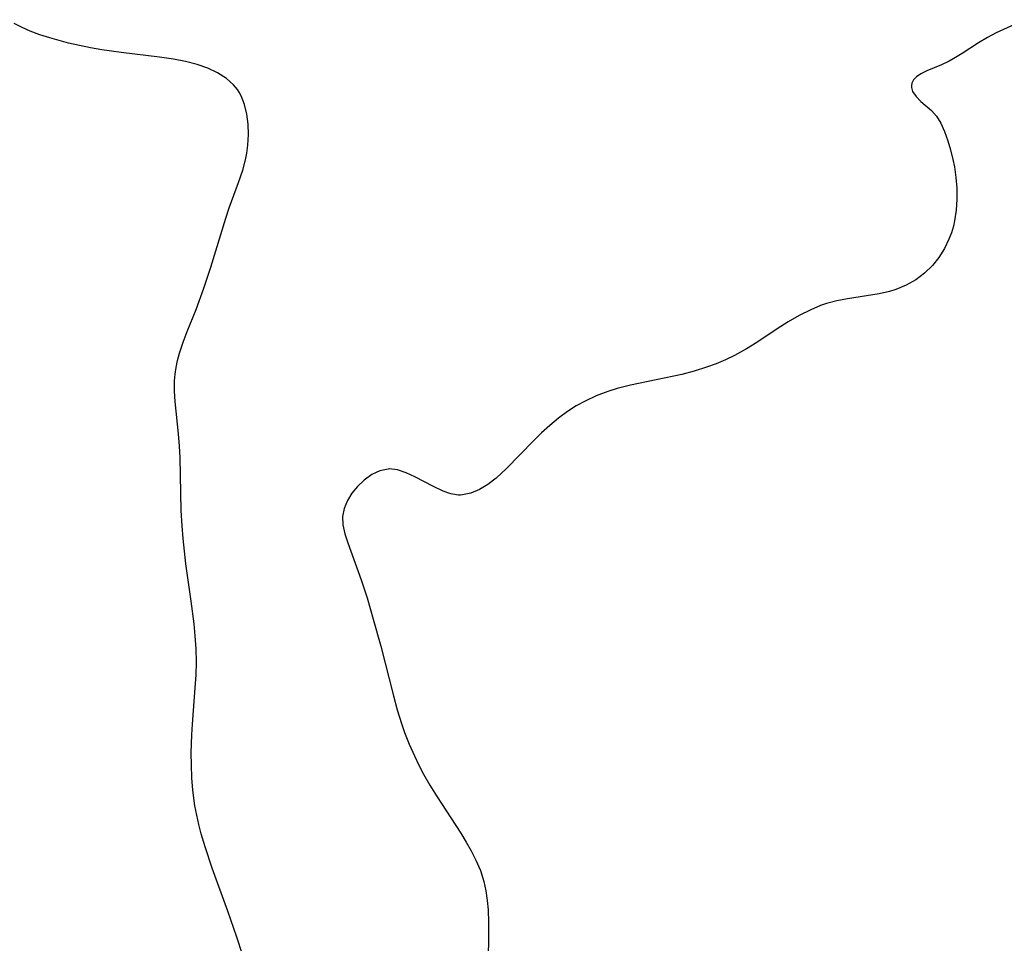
# Model space of a CAD drawing. Header units: metres. Extents: x 1073367 to 1082519, y 1569854 to 1574957.
# Tile 804 of 1056: x 1081517 to 1081654, y 1571485 to 1571612. Entities that reach past the tile are written whole.
import ezdxf

# ---------------------------------------------------------------- set-up
doc = ezdxf.new("R2010")
doc.units = ezdxf.units.M
doc.layers.add('CGG_CurvaNivelLidar_v1', color=253, linetype='Continuous', lineweight=30)

msp = doc.modelspace()

# ---------------------------------------------------------------- linework, layer by layer
at = {"layer": 'CGG_CurvaNivelLidar_v1'}
for p, q in [((1081517.7113, 1571611.3739, 76), (1081516.616, 1571611.913, 76)), ((1081656.5494, 1571612.4604, 76.5), (1081652.6172, 1571610.63, 76.5)), ((1081518.8328, 1571610.8867, 76), (1081517.7113, 1571611.3739, 76)), ((1081520.1802, 1571610.3781, 76), (1081518.8328, 1571610.8867, 76)), ((1081521.5547, 1571609.9287, 76), (1081520.1802, 1571610.3781, 76)), ((1081652.6172, 1571610.63, 76.5), (1081651.3736, 1571609.9887, 76.5)), ((1081524.1689, 1571609.2189, 76), (1081521.5547, 1571609.9287, 76)), ((1081525.6834, 1571608.8741, 76), (1081524.1689, 1571609.2189, 76)), ((1081527.2111, 1571608.5685, 76), (1081525.6834, 1571608.8741, 76)), ((1081650.1718, 1571609.2666, 76.5), (1081647.8958, 1571607.7672, 76.5)), ((1081651.3736, 1571609.9887, 76.5), (1081650.1718, 1571609.2666, 76.5)), ((1081528.7496, 1571608.3029, 76), (1081527.2111, 1571608.5685, 76)), ((1081531.4607, 1571607.9272, 76), (1081528.7496, 1571608.3029, 76)), ((1081536.765, 1571607.2943, 76), (1081531.4607, 1571607.9272, 76)), ((1081647.8958, 1571607.7672, 76.5), (1081646.988, 1571607.207, 76.5)), ((1081538.6796, 1571607.0098, 76), (1081536.765, 1571607.2943, 76)), ((1081540.3447, 1571606.6913, 76), (1081538.6796, 1571607.0098, 76)), ((1081541.943, 1571606.2802, 76), (1081540.3447, 1571606.6913, 76)), ((1081543.4206, 1571605.7581, 76), (1081541.943, 1571606.2802, 76)), ((1081645.0044, 1571606.2116, 76.5), (1081642.9967, 1571605.3809, 76.5)), ((1081646.0793, 1571606.708, 76.5), (1081645.0044, 1571606.2116, 76.5)), ((1081646.988, 1571607.207, 76.5), (1081646.0793, 1571606.708, 76.5)), ((1081544.7861, 1571605.1119, 76), (1081543.4206, 1571605.7581, 76)), ((1081546.0084, 1571604.335, 76), (1081544.7861, 1571605.1119, 76)), ((1081642.1492, 1571604.9555, 76.5), (1081641.586, 1571604.5677, 76.5)), ((1081642.9967, 1571605.3809, 76.5), (1081642.1492, 1571604.9555, 76.5)), ((1081546.9932, 1571603.4617, 76), (1081546.0084, 1571604.335, 76)), ((1081547.5423, 1571602.7756, 76), (1081546.9932, 1571603.4617, 76)), ((1081640.9225, 1571603.673, 76.5), (1081640.8578, 1571603.3547, 76.5)), ((1081640.8578, 1571603.3547, 76.5), (1081640.8645, 1571603.063, 76.5)), ((1081641.1639, 1571604.1318, 76.5), (1081640.9225, 1571603.673, 76.5)), ((1081641.586, 1571604.5677, 76.5), (1081641.1639, 1571604.1318, 76.5)), ((1081547.7695, 1571602.4219, 76), (1081547.5423, 1571602.7756, 76)), ((1081548.0338, 1571601.9369, 76), (1081547.7695, 1571602.4219, 76)), ((1081548.5232, 1571600.7106, 76), (1081548.0338, 1571601.9369, 76)), ((1081640.8645, 1571603.063, 76.5), (1081641.03, 1571602.5099, 76.5)), ((1081641.03, 1571602.5099, 76.5), (1081641.4996, 1571601.8147, 76.5)), ((1081548.8504, 1571599.3878, 76), (1081548.5232, 1571600.7106, 76)), ((1081641.4996, 1571601.8147, 76.5), (1081642.1694, 1571601.1486, 76.5)), ((1081642.1694, 1571601.1486, 76.5), (1081643.6277, 1571599.889, 76.5)), ((1081549.034, 1571597.9959, 76), (1081548.8504, 1571599.3878, 76)), ((1081643.6277, 1571599.889, 76.5), (1081644.3131, 1571599.1226, 76.5)), ((1081549.0836, 1571596.5578, 76), (1081549.034, 1571597.9959, 76)), ((1081644.3131, 1571599.1226, 76.5), (1081644.9214, 1571598.129, 76.5)), ((1081644.9214, 1571598.129, 76.5), (1081645.4314, 1571596.9738, 76.5)), ((1081549.0001, 1571595.0927, 76), (1081549.0836, 1571596.5578, 76)), ((1081645.4314, 1571596.9738, 76.5), (1081645.8824, 1571595.6976, 76.5)), ((1081548.8415, 1571593.9614, 76), (1081549.0001, 1571595.0927, 76)), ((1081645.8824, 1571595.6976, 76.5), (1081646.273, 1571594.4261, 76.5)), ((1081548.6491, 1571593.0394, 76), (1081548.8415, 1571593.9614, 76)), ((1081646.273, 1571594.4261, 76.5), (1081646.6159, 1571593.0928, 76.5)), ((1081548.2644, 1571591.6427, 76), (1081548.6491, 1571593.0394, 76)), ((1081646.6159, 1571593.0928, 76.5), (1081646.8171, 1571592.1008, 76.5)), ((1081547.6862, 1571589.9096, 76), (1081548.2644, 1571591.6427, 76)), ((1081646.8171, 1571592.1008, 76.5), (1081647.0278, 1571590.6209, 76.5)), ((1081546.4153, 1571586.3997, 76), (1081547.6862, 1571589.9096, 76)), ((1081647.0278, 1571590.6209, 76.5), (1081647.1409, 1571589.1152, 76.5)), ((1081647.1409, 1571589.1152, 76.5), (1081647.1541, 1571587.6014, 76.5)), ((1081647.1541, 1571587.6014, 76.5), (1081647.0585, 1571586.0972, 76.5)), ((1081545.9322, 1571584.9713, 76), (1081546.4153, 1571586.3997, 76)), ((1081647.0585, 1571586.0972, 76.5), (1081646.8382, 1571584.6204, 76.5)), ((1081543.8515, 1571578.1918, 76), (1081545.9322, 1571584.9713, 76)), ((1081646.8382, 1571584.6204, 76.5), (1081646.6692, 1571583.8809, 76.5)), ((1081646.3913, 1571582.9599, 76.5), (1081646.0481, 1571582.0646, 76.5)), ((1081646.6692, 1571583.8809, 76.5), (1081646.3913, 1571582.9599, 76.5)), ((1081646.0481, 1571582.0646, 76.5), (1081645.42, 1571580.7691, 76.5)), ((1081645.42, 1571580.7691, 76.5), (1081644.6649, 1571579.5538, 76.5)), ((1081644.6649, 1571579.5538, 76.5), (1081643.7815, 1571578.4399, 76.5)), ((1081542.9036, 1571575.2746, 76), (1081543.8515, 1571578.1918, 76)), ((1081642.6856, 1571577.3774, 76.5), (1081641.4629, 1571576.4595, 76.5)), ((1081643.7815, 1571578.4399, 76.5), (1081642.6856, 1571577.3774, 76.5)), ((1081641.4629, 1571576.4595, 76.5), (1081640.1366, 1571575.6912, 76.5)), ((1081541.8043, 1571572.3216, 76), (1081542.9036, 1571575.2746, 76)), ((1081637.8368, 1571574.8097, 76.5), (1081636.414, 1571574.486, 76.5)), ((1081638.7227, 1571575.0866, 76.5), (1081637.8368, 1571574.8097, 76.5)), ((1081640.1366, 1571575.6912, 76.5), (1081638.7227, 1571575.0866, 76.5)), ((1081630.5181, 1571573.5343, 76.5), (1081629.1251, 1571573.1612, 76.5)), ((1081631.9936, 1571573.8191, 76.5), (1081630.5181, 1571573.5343, 76.5)), ((1081636.414, 1571574.486, 76.5), (1081631.9936, 1571573.8191, 76.5)), ((1081540.582, 1571569.3074, 76), (1081541.8043, 1571572.3216, 76)), ((1081626.9137, 1571572.3082, 76.5), (1081625.338, 1571571.5143, 76.5)), ((1081628.2679, 1571572.8697, 76.5), (1081626.9137, 1571572.3082, 76.5)), ((1081629.1251, 1571573.1612, 76.5), (1081628.2679, 1571572.8697, 76.5)), ((1081623.799, 1571570.6206, 76.5), (1081622.2882, 1571569.6588, 76.5)), ((1081625.338, 1571571.5143, 76.5), (1081623.799, 1571570.6206, 76.5)), ((1081540.0033, 1571567.7962, 76), (1081540.582, 1571569.3074, 76)), ((1081622.2882, 1571569.6588, 76.5), (1081619.4648, 1571567.7775, 76.5)), ((1081539.5022, 1571566.2797, 76), (1081540.0033, 1571567.7962, 76)), ((1081618.0215, 1571566.882, 76.5), (1081616.3522, 1571565.9735, 76.5)), ((1081619.4648, 1571567.7775, 76.5), (1081618.0215, 1571566.882, 76.5)), ((1081539.0389, 1571564.3087, 76), (1081539.2411, 1571565.2981, 76)), ((1081539.2411, 1571565.2981, 76), (1081539.5022, 1571566.2797, 76)), ((1081615.098, 1571565.3745, 76.5), (1081613.8166, 1571564.8302, 76.5)), ((1081616.3522, 1571565.9735, 76.5), (1081615.098, 1571565.3745, 76.5)), ((1081538.9114, 1571563.3772, 76), (1081539.0389, 1571564.3087, 76)), ((1081610.8016, 1571563.8083, 76.5), (1081609.0642, 1571563.3574, 76.5)), ((1081612.5096, 1571564.3438, 76.5), (1081610.8016, 1571563.8083, 76.5)), ((1081613.8166, 1571564.8302, 76.5), (1081612.5096, 1571564.3438, 76.5)), ((1081538.841, 1571561.0361, 76), (1081538.8458, 1571562.4628, 76)), ((1081538.8458, 1571562.4628, 76), (1081538.9114, 1571563.3772, 76)), ((1081609.0642, 1571563.3574, 76.5), (1081601.9721, 1571561.8801, 76.5)), ((1081538.9243, 1571559.5996, 76), (1081538.841, 1571561.0361, 76)), ((1081598.8052, 1571561.0039, 76.5), (1081597.2164, 1571560.3903, 76.5)), ((1081600.1233, 1571561.4116, 76.5), (1081598.8052, 1571561.0039, 76.5)), ((1081601.9721, 1571561.8801, 76.5), (1081600.1233, 1571561.4116, 76.5)), ((1081595.6785, 1571559.6639, 76.5), (1081594.4453, 1571558.9832, 76.5)), ((1081597.2164, 1571560.3903, 76.5), (1081595.6785, 1571559.6639, 76.5)), ((1081539.3935, 1571555.1281, 76), (1081538.9243, 1571559.5996, 76)), ((1081594.4453, 1571558.9832, 76.5), (1081593.2578, 1571558.2265, 76.5)), ((1081592.0095, 1571557.3003, 76.5), (1081590.8147, 1571556.2977, 76.5)), ((1081593.2578, 1571558.2265, 76.5), (1081592.0095, 1571557.3003, 76.5)), ((1081590.8147, 1571556.2977, 76.5), (1081589.6612, 1571555.243, 76.5)), ((1081539.5238, 1571553.4299, 76), (1081539.3935, 1571555.1281, 76)), ((1081588.5393, 1571554.1579, 76.5), (1081584.7777, 1571550.3131, 76.5)), ((1081589.6612, 1571555.243, 76.5), (1081588.5393, 1571554.1579, 76.5)), ((1081539.5974, 1571551.8286, 76), (1081539.5238, 1571553.4299, 76)), ((1081539.7584, 1571544.4934, 76), (1081539.5974, 1571551.8286, 76)), ((1081568.3888, 1571550.2543, 76.5), (1081567.236, 1571550.0145, 76.5)), ((1081568.565, 1571550.2599, 76.5), (1081568.3888, 1571550.2543, 76.5)), ((1081569.7189, 1571550.1183, 76.5), (1081568.565, 1571550.2599, 76.5)), ((1081570.8997, 1571549.7357, 76.5), (1081569.7189, 1571550.1183, 76.5)), ((1081584.7777, 1571550.3131, 76.5), (1081583.3494, 1571548.9933, 76.5)), ((1081565.1089, 1571548.7325, 76.5), (1081564.1656, 1571547.8228, 76.5)), ((1081566.1386, 1571549.4827, 76.5), (1081565.1089, 1571548.7325, 76.5)), ((1081567.236, 1571550.0145, 76.5), (1081566.1386, 1571549.4827, 76.5)), ((1081572.0954, 1571549.1937, 76.5), (1081570.8997, 1571549.7357, 76.5)), ((1081574.6708, 1571547.8271, 76.5), (1081572.0954, 1571549.1937, 76.5)), ((1081583.3494, 1571548.9933, 76.5), (1081582.2142, 1571548.1155, 76.5)), ((1081564.1656, 1571547.8228, 76.5), (1081563.4003, 1571546.8869, 76.5)), ((1081576.0431, 1571547.181, 76.5), (1081574.6708, 1571547.8271, 76.5)), ((1081581.0546, 1571547.4038, 76.5), (1081579.8767, 1571546.9007, 76.5)), ((1081582.2142, 1571548.1155, 76.5), (1081581.0546, 1571547.4038, 76.5)), ((1081563.4003, 1571546.8869, 76.5), (1081562.7677, 1571545.8762, 76.5)), ((1081577.0974, 1571546.8239, 76.5), (1081576.0431, 1571547.181, 76.5)), ((1081578.1538, 1571546.6543, 76.5), (1081577.0974, 1571546.8239, 76.5)), ((1081578.444, 1571546.6493, 76.5), (1081578.1538, 1571546.6543, 76.5)), ((1081578.6864, 1571546.6603, 76.5), (1081578.444, 1571546.6493, 76.5)), ((1081579.8767, 1571546.9007, 76.5), (1081578.6864, 1571546.6603, 76.5)), ((1081562.3138, 1571544.8046, 76.5), (1081562.0948, 1571543.6811, 76.5)), ((1081562.7677, 1571545.8762, 76.5), (1081562.3138, 1571544.8046, 76.5)), ((1081539.8746, 1571542.4024, 76), (1081539.7584, 1571544.4934, 76)), ((1081562.0948, 1571543.6811, 76.5), (1081562.1511, 1571542.5101, 76.5)), ((1081540.0167, 1571540.6499, 76), (1081539.8746, 1571542.4024, 76)), ((1081562.1511, 1571542.5101, 76.5), (1081562.424, 1571541.2925, 76.5)), ((1081540.3955, 1571537.1492, 76), (1081540.0167, 1571540.6499, 76)), ((1081562.424, 1571541.2925, 76.5), (1081562.8378, 1571540.0252, 76.5)), ((1081562.8378, 1571540.0252, 76.5), (1081564.6902, 1571534.9117, 76.5)), ((1081541.1317, 1571531.9639, 76), (1081540.3955, 1571537.1492, 76)), ((1081564.6902, 1571534.9117, 76.5), (1081565.4962, 1571532.4028, 76.5)), ((1081565.4962, 1571532.4028, 76.5), (1081566.3502, 1571529.4647, 76.5)), ((1081541.5334, 1571528.8085, 76), (1081541.1317, 1571531.9639, 76)), ((1081541.6945, 1571527.1697, 76), (1081541.5334, 1571528.8085, 76)), ((1081566.3502, 1571529.4647, 76.5), (1081567.3787, 1571525.7249, 76.5)), ((1081541.8157, 1571525.336, 76), (1081541.6945, 1571527.1697, 76)), ((1081567.3787, 1571525.7249, 76.5), (1081569.1435, 1571518.8503, 76.5)), ((1081541.8573, 1571523.5019, 76), (1081541.8157, 1571525.336, 76)), ((1081541.8114, 1571521.7376, 76), (1081541.8573, 1571523.5019, 76)), ((1081541.7047, 1571519.9729, 76), (1081541.8114, 1571521.7376, 76)), ((1081541.3015, 1571514.9056, 76), (1081541.7047, 1571519.9729, 76)), ((1081569.1435, 1571518.8503, 76.5), (1081569.6726, 1571516.9226, 76.5)), ((1081569.6726, 1571516.9226, 76.5), (1081570.2586, 1571515.0195, 76.5)), ((1081541.2153, 1571513.4596, 76), (1081541.3015, 1571514.9056, 76)), ((1081570.2586, 1571515.0195, 76.5), (1081570.6941, 1571513.772, 76.5)), ((1081541.1487, 1571510.9598, 76), (1081541.2153, 1571513.4596, 76)), ((1081570.6941, 1571513.772, 76.5), (1081571.3361, 1571512.1401, 76.5)), ((1081571.3361, 1571512.1401, 76.5), (1081572.0417, 1571510.5381, 76.5)), ((1081541.1569, 1571509.2355, 76), (1081541.1487, 1571510.9598, 76)), ((1081572.0417, 1571510.5381, 76.5), (1081572.6542, 1571509.2655, 76.5)), ((1081541.218, 1571507.5152, 76), (1081541.1569, 1571509.2355, 76)), ((1081572.6542, 1571509.2655, 76.5), (1081573.3088, 1571508.0161, 76.5)), ((1081573.3088, 1571508.0161, 76.5), (1081574.1898, 1571506.4903, 76.5)), ((1081541.3489, 1571505.8019, 76), (1081541.218, 1571507.5152, 76)), ((1081574.1898, 1571506.4903, 76.5), (1081575.1191, 1571504.9937, 76.5)), ((1081541.6471, 1571503.6066, 76), (1081541.3489, 1571505.8019, 76)), ((1081575.1191, 1571504.9937, 76.5), (1081578.4536, 1571499.8255, 76.5)), ((1081541.8942, 1571502.3189, 76), (1081541.6471, 1571503.6066, 76)), ((1081542.1866, 1571501.0386, 76), (1081541.8942, 1571502.3189, 76)), ((1081542.5168, 1571499.7649, 76), (1081542.1866, 1571501.0386, 76)), ((1081543.0521, 1571497.9275, 76), (1081542.5168, 1571499.7649, 76)), ((1081578.4536, 1571499.8255, 76.5), (1081579.2115, 1571498.606, 76.5)), ((1081579.2115, 1571498.606, 76.5), (1081579.9236, 1571497.3737, 76.5)), ((1081544.0234, 1571495.0139, 76), (1081543.0521, 1571497.9275, 76)), ((1081579.9236, 1571497.3737, 76.5), (1081580.5666, 1571496.1181, 76.5)), ((1081580.5666, 1571496.1181, 76.5), (1081581.1863, 1571494.6474, 76.5)), ((1081546.2311, 1571489.0477, 76), (1081544.0234, 1571495.0139, 76)), ((1081581.1863, 1571494.6474, 76.5), (1081581.6651, 1571493.1326, 76.5)), ((1081581.6651, 1571493.1326, 76.5), (1081581.9442, 1571491.8473, 76.5)), ((1081581.9442, 1571491.8473, 76.5), (1081582.133, 1571490.5369, 76.5)), ((1081582.133, 1571490.5369, 76.5), (1081582.2504, 1571489.2063, 76.5)), ((1081547.4704, 1571485.4336, 76), (1081546.2311, 1571489.0477, 76)), ((1081582.2504, 1571489.2063, 76.5), (1081582.3222, 1571487.458, 76.5)), ((1081582.3222, 1571487.458, 76.5), (1081582.3179, 1571484.833, 76.5)), ((1081548.2397, 1571483.0432, 76), (1081547.4704, 1571485.4336, 76)), ((1081582.3179, 1571484.833, 76.5), (1081582.103, 1571477.0617, 76.5))]:
    msp.add_line(p, q, dxfattribs=at)

doc.saveas('drawing.dxf')
